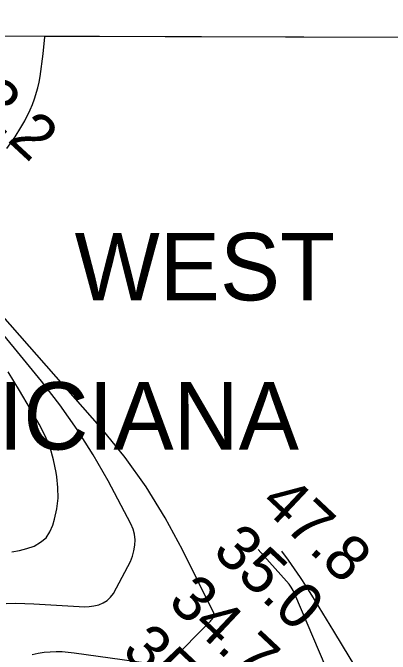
# Model space of a CAD drawing. Extents: x 3161665 to 3199565, y 885729 to 911164.
# Drawn here: x 3178351 to 3178911, y 908432 to 909384 of the extents above; entities that cross this region are included whole.
import ezdxf

# ---------------------------------------------------------------- set-up
doc = ezdxf.new("R2010")
doc.units = 0
for name, color, linetype in [('V-GRID-FRAM', 7, 'Continuous'), ('V-RIVR-RANG', 7, 'Continuous'), ('V-SITE-VEGE', 7, 'Continuous'), ('V-TOPO-DPTH', 7, 'Continuous'), ('V-TOPO-GNAM-IDEN', 7, 'Continuous'), ('V-TOPO-MAJR', 7, 'Continuous'), ('V-TOPO-MINR', 7, 'Continuous')]:
    doc.layers.add(name, color=color, linetype=linetype)

msp = doc.modelspace()

# ---------------------------------------------------------------- linework, layer by layer
at = {"layer": 'V-GRID-FRAM'}
msp.add_lwpolyline([(3165935.64, 909383.8), (3197271.31, 909297.21), (3197228.98, 891108.84), (3165877.44, 891195.48), (3165935.64, 909383.8)], dxfattribs=at)
at = {"layer": 'V-SITE-VEGE'}
for p, q in [((3178396.06, 909322.91), (3178398.45, 909348.27)), ((3178398.45, 909348.27), (3178398.52, 909349.36)), ((3178398.52, 909349.36), (3181520.56, 909340.73)), ((3178391.6, 909289.2), (3178396.06, 909322.91)), ((3178390.1, 909280.8), (3178391.6, 909289.2)), ((3178388.19, 909272.51), (3178390.1, 909280.8)), ((3178383.31, 909256.18), (3178388.19, 909272.51)), ((3178376.81, 909239.66), (3178380.24, 909247.83)), ((3178380.24, 909247.83), (3178383.31, 909256.18)), ((3178368.98, 909223.77), (3178376.81, 909239.66)), ((3178363.13, 909213.49), (3178368.98, 909223.77)), ((3178354.68, 909200.09), (3178363.13, 909213.49)), ((3178342.5, 909182.68), (3178354.68, 909200.09))]:
    msp.add_line(p, q, dxfattribs=at)
at = {"layer": 'V-TOPO-DPTH'}
msp.add_lwpolyline([(3178349.94, 908584.25), (3178361.2, 908586.01), (3178372.2, 908589), (3178383.03, 908592.81), (3178392.44, 908598.38), (3178400.42, 908605.23), (3178406.24, 908613.98), (3178410.62, 908624), (3178413.03, 908632.66), (3178416.29, 908648.21), (3178418.21, 908663.83), (3178418.11, 908679.58), (3178416.68, 908695.4), (3178415.67, 908701.86), (3178411.67, 908720.62), (3178406.36, 908738.91), (3178399.06, 908756.51), (3178390.45, 908773.64), (3178377.61, 908796), (3178361.18, 908823.71), (3178344.24, 908851.09)], dxfattribs=at)
at = {"layer": 'V-TOPO-MAJR'}
msp.add_lwpolyline([(3178942.07, 908121.14), (3178896.83, 908223.5), (3178852.41, 908326.24), (3178769.35, 908521.58), (3178766.83, 908526.77), (3178764, 908531.76), (3178760.68, 908536.44), (3178757.05, 908540.92), (3178715.07, 908587.68)], dxfattribs=at)
at = {"layer": 'V-TOPO-MINR'}
for points in [[(3178585.11, 908421.5), (3178644.16, 908481.63), (3178645.38, 908482.94), (3178646.54, 908484.29), (3178648.65, 908487.15), (3178649.33, 908488.66), (3178649.53, 908491.75), (3178649.06, 908493.33), (3178602.89, 908587.41), (3178577.21, 908634.84), (3178549.16, 908680.69), (3178517.55, 908724.16), (3178483.56, 908766.05), (3178224.59, 909060.35), (3178221.41, 909064.41), (3178218.55, 909068.66), (3178216.19, 909073.2), (3178214.15, 909077.94), (3178228.04, 909349.83)], [(3178341.58, 908507.62), (3178355.2, 908507.96), (3178368.81, 908507.76), (3178382.43, 908507.18), (3178449.39, 908503.01), (3178456.81, 908502.9), (3178464.19, 908503.25), (3178471.51, 908504.29), (3178478.78, 908505.79), (3178485.41, 908508.43), (3178491.33, 908511.97), (3178496.21, 908516.86), (3178500.38, 908522.65), (3178521.93, 908562.36), (3178525.51, 908569.94), (3178528.51, 908577.7), (3178530.63, 908585.75), (3178532.17, 908593.99), (3178532.46, 908602.23), (3178531.76, 908610.29), (3178529.57, 908618.08), (3178526.4, 908625.68), (3178492.34, 908689.53), (3178470.23, 908728.18), (3178446.67, 908765.86), (3178420.92, 908802.08), (3178393.71, 908837.33), (3178223.87, 909044.39)], [(3178349.94, 908584.25), (3178361.2, 908586.01), (3178372.2, 908589), (3178383.03, 908592.81), (3178392.44, 908598.38), (3178400.42, 908605.23), (3178406.24, 908613.98), (3178410.62, 908624), (3178413.03, 908632.66), (3178416.29, 908648.21), (3178418.21, 908663.83), (3178418.11, 908679.58), (3178416.68, 908695.4), (3178415.67, 908701.86), (3178411.67, 908720.62), (3178406.36, 908738.91), (3178399.06, 908756.51), (3178390.45, 908773.64), (3178377.61, 908796), (3178361.18, 908823.71), (3178344.24, 908851.09)], [(3178925.35, 908306.62), (3178900.67, 908346.52), (3178876.05, 908386.46), (3178851.53, 908426.46), (3178827.07, 908466.51), (3178794.54, 908519.92), (3178786.22, 908533.17), (3178777.69, 908546.27), (3178768.81, 908559.14), (3178759.7, 908571.86), (3178749.86, 908585.24)], [(3178379.93, 908431.71), (3178388.62, 908433.83), (3178397.46, 908435.2), (3178406.4, 908436.06), (3178415.41, 908436.28), (3178424.4, 908436.16), (3178433.37, 908435.52), (3178442.33, 908434.53), (3178566.47, 908417.31)]]:
    msp.add_lwpolyline(points, dxfattribs=at)

# ---------------------------------------------------------------- texts
at = {"layer": 'V-RIVR-RANG'}
for s, rotation, p in [('33.2', 317.23833, (3178250.29, 909278.99)), ('47.8', 316.76833, (3178715.76, 908653.72)), ('35.0', 316.76833, (3178645.33, 908582.68)), ('34.7', 316.76833, (3178579.13, 908507.66)), ('35.2', 316.76833, (3178510.81, 908434.64))]:
    msp.add_text(s, height=67, rotation=rotation, dxfattribs=at).set_placement(p)
at = {"layer": 'V-TOPO-GNAM-IDEN'}
for s, p in [('WEST', (3178442.86, 908957.23)), ('FELICIANA', (3178084.33, 908735.94))]:
    msp.add_text(s, height=100, dxfattribs=at).set_placement(p)

doc.saveas('drawing.dxf')
